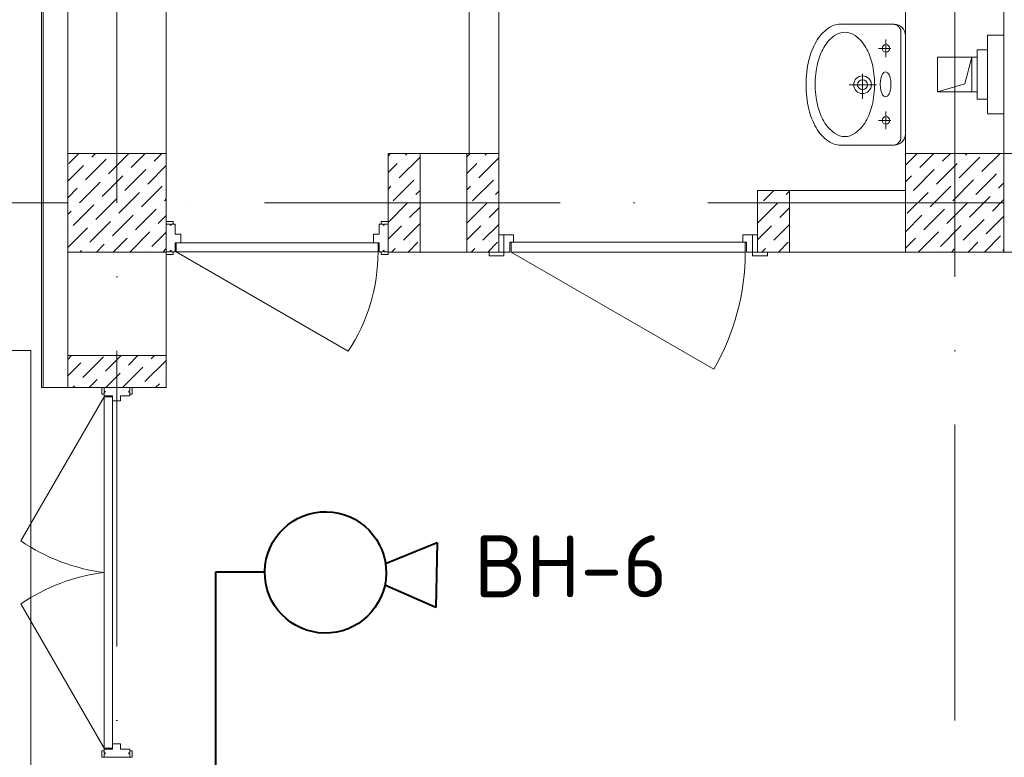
# Model space of a CAD drawing. Header units: millimetres. Extents: x 1114507 to 93926427, y 174473 to 817039.
# Tile 281 of 483: x 1805726 to 1809723, y 205875 to 208868. Entities that reach past the tile are written whole.
import ezdxf

# ---------------------------------------------------------------- set-up
doc = ezdxf.new("R2010")
doc.units = ezdxf.units.MM
doc.linetypes.add('ACAD_ISO10W100', pattern=[18, 12, -3, 0, -3])
doc.linetypes.add('ADSK_Скрыто', pattern=[6, 3, -3])
for name, color, linetype, lineweight in [('_Hidden_', 7, 'ADSK_Скрыто', 9), ('Doors', 86, 'Continuous', 13), ('Mechanical Equipment', 7, 'Continuous', 18), ('размеры', 12, 'Continuous', 15), ('Сантехника', 150, 'Continuous', 13)]:
    doc.layers.add(name, color=color, linetype=linetype, lineweight=lineweight)
for name, color, linetype in [('kcd_tx', 7, 'Continuous'), ('PDF28_Text', 7, 'Continuous'), ('ventilatsiya', 7, 'Continuous')]:
    doc.layers.add(name, color=color, linetype=linetype)
doc.styles.add('PDF ISOCPEUR', font='isocpeur.TTF')

# ---------------------------------------------------------------- blocks, each defined once
blk = doc.blocks.new('blokqav3mak')
at = {"color": 252, "lineweight": 0, "ltscale": 100}
for p, q in [((1599459.4, 782732.1), (1599459.4, 775375.1)), ((1599459.4, 775375.1), (1599566.4, 775375.1))]:
    blk.add_line(p, q, dxfattribs=at)
at = {"color": 32, "lineweight": 0, "ltscale": 100}
blk.add_line((1599466.4, 782725.1), (1599466.4, 775375.1), dxfattribs=at)
at = {"color": 1, "linetype": 'ACAD_ISO10W100', "lineweight": 0, "ltscale": 100}
for p, q in [((1599766.4, 782725.1), (1599766.4, 766825.1)), ((1603166.4, 782425.1), (1603166.4, 766825.1)), ((1626766.4, 776125.1), (1599766.4, 776125.1))]:
    blk.add_line(p, q, dxfattribs=at)
at = {"lineweight": 0, "ltscale": 100}
for p, q in [((1599566.4, 782625.1), (1599566.4, 775455.1)), ((1599966.4, 782225.1), (1599966.4, 775455.1)), ((1602966.4, 776325.1), (1602966.4, 782225.1)), ((1603366.4, 776325.1), (1603366.4, 782225.1)), ((1601196.4, 776325.1), (1601196.4, 778495.1)), ((1601316.4, 776325.1), (1601316.4, 778375.1)), ((1601316.4, 776325.1), (1600866.4, 776325.1)), ((1600866.4, 776325.1), (1600866.4, 775925.1)), ((1601316.4, 776325.1), (1601316.4, 775925.1)), ((1604166.4, 776325.1), (1603366.4, 776325.1)), ((1602966.4, 776175.1), (1602366.4, 776175.1)), ((1602366.4, 776175.1), (1602366.4, 775925.1)), ((1601316.4, 775925.1), (1600866.4, 775925.1)), ((1604166.4, 775925.1), (1602366.4, 775925.1)), ((1599416.4, 775525.1), (1597416.4, 775525.1)), ((1599416.4, 775525.1), (1599416.4, 769325.1)), ((1599566.4, 775375.1), (1599966.4, 775375.1))]:
    blk.add_line(p, q, dxfattribs=at)
at = {"linetype": 'Continuous', "lineweight": 0, "ltscale": 100}
for p, q in [((1599571.6, 776284.8), (1599611.9, 776325.1)), ((1599638.9, 776217.4), (1599723.1, 776301.6)), ((1599664.2, 776310), (1599679.3, 776325.1)), ((1599731.5, 776242.7), (1599814, 776325.1)), ((1599739.9, 776318.4), (1599739.9, 776318.4)), ((1599824.1, 776267.9), (1599881.3, 776325.1)), ((1599916.7, 776293.2), (1599948.7, 776325.1)), ((1600866.4, 776314.3, 0), (1600877.1, 776325.1, 0)), ((1600912.1, 776225.4, 0), (1600996.3, 776309.6, 0)), ((1600920.5, 776301.2, 0), (1600920.5, 776301.2, 0)), ((1600937.4, 776318, 0), (1600944.5, 776325.1, 0)), ((1601186.4, 776311.4, 0), (1601200, 776325.1, 0)), ((1601235, 776225.4, 0), (1601316.4, 776306.7, 0)), ((1601243.4, 776301.2, 0), (1601243.4, 776301.2, 0)), ((1601260.3, 776318, 0), (1601267.4, 776325.1, 0)), ((1602966.4, 776277), (1603014.5, 776325.1)), ((1603024.6, 776267.9), (1603081.8, 776325.1)), ((1603117.2, 776293.2), (1603149.2, 776325.1)), ((1603184.6, 776225.8), (1603268.8, 776310)), ((1603193, 776301.6), (1603193, 776301.6)), ((1603209.8, 776318.4), (1603216.5, 776325.1)), ((1603277.2, 776251.1), (1603351.2, 776325.1)), ((1599566.4, 776212.2), (1599630.5, 776276.3)), ((1599647.3, 776293.2), (1599647.3, 776293.2)), ((1599891.5, 776200.6), (1599966.4, 776275.4)), ((1599899.9, 776276.3), (1599899.9, 776276.3)), ((1600866.4, 776247, 0), (1600903.7, 776284.3, 0)), ((1601186.4, 776244.1, 0), (1601226.6, 776284.3, 0)), ((1603092, 776200.6), (1603176.2, 776284.8)), ((1603100.4, 776276.3), (1603100.4, 776276.3)), ((1599706.3, 776150.1), (1599790.5, 776234.2)), ((1599714.7, 776225.8), (1599714.7, 776225.8)), ((1599798.9, 776175.3), (1599883.1, 776259.5)), ((1599807.3, 776251.1), (1599807.3, 776251.1)), ((1600987.9, 776233.8, 0), (1600987.9, 776233.8, 0)), ((1601310.8, 776233.8, 0), (1601310.8, 776233.8, 0)), ((1602966.4, 776209.7), (1602990.9, 776234.2)), ((1602999.4, 776175.3), (1603083.6, 776259.5)), ((1603007.8, 776251.1), (1603007.8, 776251.1)), ((1603251.9, 776158.5), (1603336.1, 776242.7)), ((1603260.4, 776234.2), (1603260.4, 776234.2)), ((1603353, 776259.5), (1603353, 776259.5)), ((1599566.4, 776144.8), (1599605.2, 776183.7)), ((1599613.7, 776124.8), (1599697.8, 776209)), ((1599622.1, 776200.6), (1599622.1, 776200.6)), ((1599866.2, 776108), (1599950.4, 776192.2)), ((1599874.6, 776183.7), (1599874.6, 776183.7)), ((1600866.4, 776179.6, 0), (1600878.4, 776191.7, 0)), ((1600886.8, 776132.8, 0), (1600971, 776217, 0)), ((1600895.3, 776208.6, 0), (1600895.3, 776208.6, 0)), ((1601186.4, 776176.7, 0), (1601201.4, 776191.7, 0)), ((1601209.8, 776132.8, 0), (1601294, 776217, 0)), ((1601218.2, 776208.6, 0), (1601218.2, 776208.6, 0)), ((1603066.7, 776108), (1603150.9, 776192.2)), ((1603075.1, 776183.7), (1603075.1, 776183.7)), ((1603159.3, 776133.2), (1603243.5, 776217.4)), ((1603167.7, 776209), (1603167.7, 776209)), ((1603344.5, 776183.7), (1603366.4, 776205.5)), ((1599681, 776057.4), (1599765.2, 776141.6)), ((1599773.6, 776082.7), (1599857.8, 776166.9)), ((1599782, 776158.5), (1599782, 776158.5)), ((1599958.8, 776133.2), (1599966.4, 776140.7)), ((1600962.6, 776141.2, 0), (1600962.6, 776141.2, 0)), ((1600979.5, 776158, 0), (1600996.4, 776174.9, 0)), ((1601285.5, 776141.2, 0), (1601285.5, 776141.2, 0)), ((1601302.4, 776158, 0), (1601316.4, 776172, 0)), ((1602389.8, 776132.8, 0), (1602432.1, 776175.1, 0)), ((1602465.5, 776141.2, 0), (1602465.5, 776141.2, 0)), ((1602482.4, 776158, 0), (1602496.4, 776172, 0)), ((1602974.1, 776082.7), (1603058.3, 776166.9)), ((1602982.5, 776158.5), (1602982.5, 776158.5)), ((1603226.7, 776065.9), (1603310.9, 776150.1)), ((1603235.1, 776141.6), (1603235.1, 776141.6)), ((1603327.7, 776166.9), (1603327.7, 776166.9)), ((1599588.4, 776032.2), (1599672.6, 776116.4)), ((1599596.8, 776108), (1599596.8, 776108)), ((1599689.4, 776133.2), (1599689.4, 776133.2)), ((1599942, 776116.4), (1599942, 776116.4)), ((1600866.4, 776044.9, 0), (1600945.8, 776124.4, 0)), ((1600870, 776115.9, 0), (1600870, 776115.9, 0)), ((1600954.2, 776065.4, 0), (1600996.4, 776107.6, 0)), ((1601186.4, 776042, 0), (1601268.7, 776124.4, 0)), ((1601192.9, 776115.9, 0), (1601192.9, 776115.9, 0)), ((1601277.1, 776065.4, 0), (1601316.4, 776104.7, 0)), ((1602366.4, 776042, 0), (1602448.7, 776124.4, 0)), ((1602372.9, 776115.9, 0), (1602372.9, 776115.9, 0)), ((1602457.1, 776065.4, 0), (1602496.4, 776104.7, 0)), ((1603134.1, 776040.6), (1603218.3, 776124.8)), ((1603142.5, 776116.4), (1603142.5, 776116.4)), ((1603319.3, 776091.1), (1603366.4, 776138.2)), ((1599566.4, 776077.5), (1599580, 776091.1)), ((1599748.4, 775990.1), (1599832.6, 776074.3)), ((1599756.8, 776065.9), (1599756.8, 776065.9)), ((1599841, 776015.4), (1599925.2, 776099.5)), ((1599849.4, 776091.1), (1599849.4, 776091.1)), ((1599933.6, 776040.6), (1599966.4, 776073.4)), ((1602966.4, 776007.6), (1603033, 776074.3)), ((1603041.5, 776015.4), (1603125.6, 776099.5)), ((1603049.9, 776091.1), (1603049.9, 776091.1)), ((1603294, 775998.5), (1603366.4, 776070.8)), ((1603302.4, 776074.3), (1603302.4, 776074.3)), ((1599566.4, 775942.8), (1599647.3, 776023.8)), ((1599655.8, 775964.8), (1599739.9, 776049)), ((1599664.2, 776040.6), (1599664.2, 776040.6)), ((1599916.7, 776023.8), (1599916.7, 776023.8)), ((1600866.4, 775977.6, 0), (1600920.5, 776031.8, 0)), ((1600928.9, 775972.8, 0), (1600996.4, 776040.2, 0)), ((1600937.4, 776048.6, 0), (1600937.4, 776048.6, 0)), ((1601186.4, 775974.7, 0), (1601243.4, 776031.8, 0)), ((1601251.9, 775972.8, 0), (1601316.4, 776037.3, 0)), ((1601260.3, 776048.6, 0), (1601260.3, 776048.6, 0)), ((1602366.4, 775974.7, 0), (1602423.4, 776031.8, 0)), ((1602431.9, 775972.8, 0), (1602496.4, 776037.3, 0)), ((1602440.3, 776048.6, 0), (1602440.3, 776048.6, 0)), ((1603108.8, 775948), (1603193, 776032.2)), ((1603117.2, 776023.8), (1603117.2, 776023.8)), ((1603201.4, 775973.3), (1603285.6, 776057.4)), ((1603209.8, 776049), (1603209.8, 776049)), ((1599571.6, 776015.4), (1599571.6, 776015.4)), ((1599750.7, 775925.1), (1599807.3, 775981.7)), ((1599818.1, 775925.1), (1599899.9, 776006.9)), ((1599824.1, 775998.5), (1599824.1, 775998.5)), ((1599908.3, 775948), (1599966.4, 776006)), ((1602966.4, 775940.2), (1603007.8, 775981.7)), ((1603018.6, 775925.1), (1603100.4, 776006.9)), ((1603024.6, 775998.5), (1603024.6, 775998.5)), ((1603277.2, 775981.7), (1603277.2, 775981.7)), ((1603288, 775925.1), (1603353, 775990.1)), ((1599638.9, 775948), (1599638.9, 775948)), ((1599683.4, 775925.1), (1599714.7, 775956.4)), ((1599731.5, 775973.3), (1599731.5, 775973.3)), ((1600912.1, 775956, 0), (1600912.1, 775956, 0)), ((1600948.6, 775925.1, 0), (1600987.9, 775964.4, 0)), ((1601235, 775956, 0), (1601235, 775956, 0)), ((1601271.5, 775925.1, 0), (1601310.8, 775964.4, 0)), ((1602415, 775956, 0), (1602415, 775956, 0)), ((1602451.5, 775925.1, 0), (1602490.8, 775964.4, 0)), ((1603184.6, 775956.4), (1603184.6, 775956.4)), ((1603220.6, 775925.1), (1603260.4, 775964.8)), ((1599616, 775925.1), (1599622.1, 775931.2)), ((1599891.5, 775931.2), (1599891.5, 775931.2)), ((1599952.8, 775925.1), (1599966.4, 775938.7)), ((1600881.2, 775925.1, 0), (1600895.3, 775939.1, 0)), ((1601204.1, 775925.1, 0), (1601218.2, 775939.1, 0)), ((1602384.1, 775925.1, 0), (1602398.2, 775939.1, 0)), ((1603092, 775931.2), (1603092, 775931.2)), ((1603153.3, 775925.1), (1603167.7, 775939.6)), ((1603361.4, 775931.2), (1603366.4, 775936.1)), ((1599566.4, 775489.6, 0), (1599581.8, 775505.1, 0)), ((1599720.1, 775441.3, 0), (1599783.9, 775505.1, 0)), ((1599812.7, 775466.5, 0), (1599851.2, 775505.1, 0)), ((1599905.3, 775491.8, 0), (1599918.6, 775505.1, 0)), ((1599566.4, 775422.3, 0), (1599619, 775474.9, 0)), ((1599627.4, 775416, 0), (1599711.6, 775500.2, 0)), ((1599635.9, 775491.8, 0), (1599635.9, 775491.8, 0)), ((1599880, 775399.2, 0), (1599964.2, 775483.4, 0)), ((1599888.4, 775474.9, 0), (1599888.4, 775474.9, 0)), ((1599703.2, 775424.4, 0), (1599703.2, 775424.4, 0)), ((1599721.2, 775375.1, 0), (1599779, 775432.9, 0)), ((1599788.6, 775375.1, 0), (1599871.6, 775458.1, 0)), ((1599795.8, 775449.7, 0), (1599795.8, 775449.7, 0)), ((1599586.5, 775375.1, 0), (1599593.8, 775382.3, 0)), ((1599610.6, 775399.2, 0), (1599610.6, 775399.2, 0)), ((1599653.9, 775375.1, 0), (1599686.4, 775407.6, 0)), ((1599863.2, 775382.3, 0), (1599863.2, 775382.3, 0)), ((1599923.3, 775375.1, 0), (1599938.9, 775390.8, 0)), ((1599955.8, 775407.6, 0), (1599955.8, 775407.6, 0))]:
    blk.add_line(p, q, dxfattribs=at)
at = {"lineweight": 0, "ltscale": 60}
blk.add_line((1599714.3, 774587.8), (1599714.3, 774662.4), dxfattribs=at)
at = {"layer": '_Hidden_', "color": 5, "lineweight": 0}
for p, q in [((1603299.3, 776804.3), (1603299.3, 776804)), ((1603299.3, 776804), (1603299.3, 776804.3)), ((1603323.3, 776804), (1603323.3, 776804.3)), ((1603323.3, 776804.3), (1603323.3, 776804)), ((1603366.4, 776804), (1603366.4, 776804.3)), ((1603366.4, 776804.3), (1603366.4, 776804)), ((1603299.3, 776486.7), (1603299.3, 776486.3)), ((1603299.3, 776486.3), (1603299.3, 776486.7)), ((1603323.3, 776486.3), (1603323.3, 776486.7)), ((1603323.3, 776486.7), (1603323.3, 776486.3)), ((1603366.4, 776486.7), (1603366.4, 776486.3)), ((1603366.4, 776486.3), (1603366.4, 776486.7))]:
    blk.add_line(p, q, dxfattribs=at)
at = {"layer": 'Doors', "lineweight": 0}
for p, q in [((1599966.4, 776049.3), (1599994.6, 776049.3)), ((1599966.4, 776038.5), (1599966.4, 776049.3)), ((1599966.4, 775926), (1599966.4, 776038.5)), ((1599966.4, 776038.5), (1599981.9, 776038.5)), ((1599966.4, 776038.5), (1599981.9, 776038.5)), ((1599966.4, 776038.5), (1599966.4, 776038.5)), ((1599981.9, 776038.5), (1599981.9, 776033.5)), ((1599981.9, 776033.5), (1599986.3, 776033.5)), ((1599986.3, 776038.5), (1600002.4, 776038.5)), ((1599986.3, 776038.5), (1599986.3, 776033.5)), ((1599994.6, 776038.5), (1599994.6, 776049.3)), ((1600002.4, 775998), (1600002.4, 776038.5)), ((1600830.4, 775998), (1600830.4, 776038.5)), ((1600846.4, 776038.5), (1600830.4, 776038.5)), ((1600838.1, 776038.5), (1600838.1, 776049.3)), ((1600866.4, 776049.3), (1600838.1, 776049.3)), ((1600846.4, 776038.5), (1600846.4, 776033.5)), ((1600850.8, 776033.5), (1600846.4, 776033.5)), ((1600850.8, 776038.5), (1600850.8, 776033.5)), ((1600866.4, 776038.5), (1600850.8, 776038.5)), ((1600866.4, 776038.5), (1600850.8, 776038.5)), ((1600866.4, 776038.5), (1600866.4, 776049.3)), ((1600866.4, 775926), (1600866.4, 776038.5)), ((1600866.4, 776038.5), (1600866.4, 776038.5)), ((1600002.4, 775998), (1600025, 775998)), ((1600025, 775962), (1600025, 775998)), ((1600807.7, 775962), (1600807.7, 775998)), ((1600830.4, 775998), (1600807.7, 775998)), ((1601316.4, 775995.1), (1601336.4, 775995.1)), ((1601316.4, 775925.1), (1601316.4, 775995.1)), ((1601376.4, 775995.1), (1601336.4, 775995.1)), ((1601336.4, 775995.1), (1601336.4, 775925.1)), ((1601336.4, 775995.1), (1601336.4, 775925.1)), ((1601376.4, 775965.1), (1601376.4, 775995.1)), ((1602306.4, 775965.1), (1602306.4, 775995.1)), ((1602306.4, 775995.1), (1602346.4, 775995.1)), ((1602346.4, 775995.1), (1602346.4, 775925.1)), ((1602366.4, 775995.1), (1602346.4, 775995.1)), ((1602346.4, 775995.1), (1602346.4, 775925.1)), ((1602366.4, 775925.1), (1602366.4, 775995.1)), ((1600002.4, 775962), (1600807.7, 775962)), ((1600002.4, 775926), (1600002.4, 775962)), ((1600006.7, 775926), (1600006.7, 775962)), ((1600807.7, 775962), (1600830.4, 775962)), ((1600826, 775926), (1600826, 775962)), ((1600830.4, 775926), (1600830.4, 775962)), ((1601361.4, 775925.1), (1601361.4, 775965.1)), ((1601361.4, 775965.1), (1601376.4, 775965.1)), ((1602316.4, 775965.1), (1601366.4, 775965.1)), ((1601366.4, 775965.1), (1601366.4, 775925.1)), ((1602321.4, 775965.1), (1602306.4, 775965.1)), ((1602316.4, 775925.1), (1602316.4, 775965.1)), ((1602321.4, 775925.1), (1602321.4, 775965.1)), ((1599966.4, 775926), (1599981.9, 775926)), ((1599966.4, 775926), (1599966.4, 775926)), ((1599966.4, 775926), (1599966.4, 775915.2)), ((1599966.4, 775915.2), (1599994.6, 775915.2)), ((1599981.9, 775930.9), (1599986.3, 775930.9)), ((1599981.9, 775926), (1599981.9, 775930.9)), ((1599986.3, 775926), (1599986.3, 775930.9)), ((1599986.3, 775926), (1600002.4, 775926)), ((1599994.6, 775926), (1599994.6, 775915.2)), ((1600006.7, 775926), (1600704.6, 775523)), ((1600006.7, 775926), (1600826, 775926)), ((1600846.4, 775926), (1600830.4, 775926)), ((1600838.1, 775926), (1600838.1, 775915.2)), ((1600866.4, 775915.2), (1600838.1, 775915.2)), ((1600846.4, 775926), (1600846.4, 775930.9)), ((1600850.8, 775930.9), (1600846.4, 775930.9)), ((1600850.8, 775926), (1600850.8, 775930.9)), ((1600866.4, 775926), (1600850.8, 775926)), ((1600866.4, 775926), (1600866.4, 775926)), ((1600866.4, 775926), (1600866.4, 775915.2)), ((1601336.4, 775925.1), (1601276.4, 775925.1)), ((1601276.4, 775925.1), (1601276.4, 775910.1)), ((1601276.4, 775910.1), (1601336.4, 775910.1)), ((1601336.4, 775925.1), (1601316.4, 775925.1)), ((1601336.4, 775925.1), (1601361.4, 775925.1)), ((1601336.4, 775910.1), (1601336.4, 775925.1)), ((1601366.4, 775925.1), (1602189.1, 775450.1)), ((1601366.4, 775925.1), (1602316.4, 775925.1)), ((1602346.4, 775925.1), (1602321.4, 775925.1)), ((1602346.4, 775925.1), (1602366.4, 775925.1)), ((1602406.4, 775925.1), (1602346.4, 775925.1)), ((1602346.4, 775925.1), (1602346.4, 775910.1)), ((1602346.4, 775910.1), (1602406.4, 775910.1)), ((1602406.4, 775910.1), (1602406.4, 775925.1)), ((1599704.3, 775375.1), (1599704.3, 775348.9)), ((1599714.3, 775375.1), (1599704.3, 775375.1)), ((1599714.3, 775348.9), (1599704.3, 775348.9)), ((1599714.3, 775375.1), (1599818.4, 775375.1)), ((1599714.3, 775375.1), (1599714.3, 775360.7)), ((1599714.3, 775375.1), (1599714.3, 775375.1)), ((1599714.3, 775360.7), (1599718.9, 775360.7)), ((1599714.3, 775356.7), (1599714.3, 775341.8)), ((1599714.3, 775356.7), (1599718.9, 775356.7)), ((1599714.3, 775341.8), (1599747.6, 775341.8)), ((1599718.9, 775360.7), (1599718.9, 775356.7)), ((1599747.6, 775341.8), (1599747.6, 773929.4)), ((1599780.9, 775341.8), (1599780.9, 775320.8)), ((1599780.9, 775341.8), (1599818.4, 775341.8)), ((1599818.4, 775360.7), (1599813.8, 775360.7)), ((1599813.8, 775360.7), (1599813.8, 775356.7)), ((1599818.4, 775356.7), (1599813.8, 775356.7)), ((1599818.4, 775375.1), (1599818.4, 775360.7)), ((1599818.4, 775375.1), (1599818.4, 775360.7)), ((1599818.4, 775375.1), (1599818.4, 775375.1)), ((1599818.4, 775375.1), (1599828.4, 775375.1)), ((1599818.4, 775356.7), (1599818.4, 775341.8)), ((1599818.4, 775348.9), (1599828.4, 775348.9)), ((1599828.4, 775375.1), (1599828.4, 775348.9)), ((1599714.3, 775337.8), (1599376.6, 774752.9)), ((1599714.3, 775337.8), (1599714.3, 774662.4)), ((1599714.3, 775337.8), (1599747.6, 775337.8)), ((1599747.6, 775320.8), (1599780.9, 775320.8)), ((1599714.3, 773912.4), (1599714.3, 774587.8)), ((1599747.6, 773908.4), (1599747.6, 774587.8)), ((1599714.3, 773912.4), (1599376.6, 774497.3)), ((1599714.3, 773912.4), (1599747.6, 773912.4)), ((1599714.3, 773908.4), (1599747.6, 773908.4)), ((1599714.3, 773893.6), (1599714.3, 773908.4)), ((1599747.6, 773929.4), (1599780.9, 773929.4)), ((1599780.9, 773908.4), (1599780.9, 773929.4)), ((1599780.9, 773908.4), (1599818.4, 773908.4)), ((1599818.4, 773893.6), (1599818.4, 773908.4)), ((1599704.3, 773875.1), (1599704.3, 773901.3)), ((1599714.3, 773901.3), (1599704.3, 773901.3)), ((1599714.3, 773875.1), (1599704.3, 773875.1)), ((1599714.3, 773893.6), (1599718.9, 773893.6)), ((1599714.3, 773875.1), (1599714.3, 773889.5)), ((1599714.3, 773889.5), (1599718.9, 773889.5)), ((1599714.3, 773875.1), (1599818.4, 773875.1)), ((1599714.3, 773875.1), (1599714.3, 773875.1)), ((1599718.9, 773889.5), (1599718.9, 773893.6)), ((1599818.4, 773893.6), (1599813.8, 773893.6)), ((1599813.8, 773889.5), (1599813.8, 773893.6)), ((1599818.4, 773889.5), (1599813.8, 773889.5)), ((1599818.4, 773901.3), (1599828.4, 773901.3)), ((1599818.4, 773875.1), (1599818.4, 773889.5)), ((1599818.4, 773875.1), (1599818.4, 773889.5)), ((1599818.4, 773875.1), (1599818.4, 773875.1)), ((1599818.4, 773875.1), (1599828.4, 773875.1)), ((1599828.4, 773875.1), (1599828.4, 773901.3))]:
    blk.add_line(p, q, dxfattribs=at)
for centre, radius, start in [((1600096.7, 775926), 729.4, 326.4628), ((1601366.4, 775925.1), 950, 330)]:
    blk.add_arc(centre, radius, start, 0, dxfattribs=at)
at = {"layer": 'Doors', "lineweight": 0, "extrusion": (0, 0, -1)}
blk.add_ellipse((1599647.8, 774959.4), major_axis=(-459.6, 173.9), ratio=0.632541, start_param=4.336202, end_param=5.088576, dxfattribs=at)
at = {"layer": 'Doors', "lineweight": 0}
blk.add_ellipse((1599647.8, 774290.8), major_axis=(-459.6, -173.9), ratio=0.632541, start_param=4.336202, end_param=5.088576, dxfattribs=at)
at = {"layer": 'kcd_tx', "color": 152, "lineweight": 0, "ltscale": 100}
blk.add_line((1599566.4, 776125.1), (1595864.5, 776125.1), dxfattribs=at)
blk.add_line((1599566.4, 776125.1), (1595864.5, 776125.1), dxfattribs=at)
at = {"layer": 'Mechanical Equipment', "color": 5, "lineweight": 0}
for p, q in [((1603323.3, 776804.3), (1603299.3, 776804.3)), ((1603299.3, 776804.3), (1603299.3, 776804)), ((1603299.3, 776794.3), (1603299.3, 776804.3)), ((1603299.3, 776496.3), (1603299.3, 776794.3)), ((1603366.4, 776804.3), (1603323.3, 776804.3)), ((1603323.3, 776804), (1603323.3, 776804.3)), ((1603323.3, 776804.3), (1603323.3, 776804)), ((1603366.4, 776804), (1603366.4, 776804.3)), ((1603366.4, 776804.3), (1603366.4, 776794.3)), ((1603366.4, 776794.3), (1603366.4, 776496.3)), ((1603299.3, 776745.3), (1603258.1, 776745.3)), ((1603258.1, 776545.3), (1603258.1, 776745.3)), ((1603258.1, 776545.3), (1603299.3, 776545.3)), ((1603299.3, 776486.3), (1603299.3, 776496.3)), ((1603299.3, 776486.7), (1603299.3, 776486.3)), ((1603299.3, 776486.3), (1603323.3, 776486.3)), ((1603323.3, 776486.3), (1603323.3, 776486.7)), ((1603323.3, 776486.7), (1603323.3, 776486.3)), ((1603323.3, 776486.3), (1603366.4, 776486.3)), ((1603366.4, 776496.3), (1603366.4, 776486.3)), ((1603366.4, 776486.3), (1603366.4, 776486.7))]:
    blk.add_line(p, q, dxfattribs=at)
at = {"layer": 'ventilatsiya', "lineweight": 0, "ltscale": 100}
for p, q in [((1603236.4, 776715.3), (1603096.4, 776715.3)), ((1603096.4, 776715.3), (1603096.4, 776575.3)), ((1603191, 776715.3), (1603258.1, 776715.3)), ((1603236.4, 776715.3), (1603207.2, 776607)), ((1603236.4, 776575.3), (1603236.4, 776715.3)), ((1603207.2, 776607), (1603096.4, 776575.3)), ((1603096.4, 776575.3), (1603236.4, 776575.3)), ((1603191, 776575.3), (1603258.1, 776575.3))]:
    blk.add_line(p, q, dxfattribs=at)
at = {"layer": 'размеры', "lineweight": 0, "ltscale": 5}
for p, q in [((1599966.4, 776325.1), (1599566.4, 776325.1)), ((1599566.4, 776325.1), (1599566.4, 775925.1)), ((1599966.4, 775925.1), (1599966.4, 776325.1)), ((1600996.4, 776325.1), (1600866.4, 776325.1)), ((1600866.4, 776325.1), (1600866.4, 775925.1)), ((1600996.4, 775925.1), (1600996.4, 776325.1)), ((1601316.4, 776325.1), (1601186.4, 776325.1)), ((1601186.4, 776325.1), (1601186.4, 775925.1)), ((1601316.4, 775925.1), (1601316.4, 776325.1)), ((1603366.4, 776325.1), (1602966.4, 776325.1)), ((1602966.4, 776325.1), (1602966.4, 775925.1)), ((1603366.4, 775925.1), (1603366.4, 776325.1)), ((1602496.4, 776175.1), (1602366.4, 776175.1)), ((1602366.4, 776175.1), (1602366.4, 775925.1)), ((1602496.4, 775925.1), (1602496.4, 776175.1)), ((1599566.4, 775925.1), (1599966.4, 775925.1)), ((1600866.4, 775925.1), (1600996.4, 775925.1)), ((1601186.4, 775925.1), (1601316.4, 775925.1)), ((1602366.4, 775925.1), (1602496.4, 775925.1)), ((1602966.4, 775925.1), (1603366.4, 775925.1)), ((1599566.4, 775375.1), (1599566.4, 775505.1)), ((1599566.4, 775505.1), (1599966.4, 775505.1)), ((1599966.4, 775505.1), (1599966.4, 775375.1)), ((1599966.4, 775375.1), (1599566.4, 775375.1))]:
    blk.add_line(p, q, dxfattribs=at)
at = {"layer": 'Сантехника', "lineweight": 0}
for p, q in [((1602696.2, 776849), (1602921.4, 776849)), ((1602887.3, 776786.9), (1602887.3, 776715.7)), ((1602948.4, 776819.3), (1602948.4, 776603.8)), ((1602966.4, 776804), (1602966.4, 776603.8)), ((1602907.9, 776751.3), (1602856.6, 776751.3)), ((1602792.4, 776648.3), (1602792.4, 776547.1)), ((1602848.9, 776603.8), (1602738.6, 776603.8)), ((1602948.4, 776388.2), (1602948.4, 776603.8)), ((1602966.4, 776603.8), (1602966.4, 776403.5)), ((1602887.3, 776494.7), (1602887.3, 776423.5)), ((1602907.9, 776459.1), (1602856.6, 776459.1)), ((1602921.4, 776358.6), (1602696.2, 776358.6))]:
    blk.add_line(p, q, dxfattribs=at)
for centre, radius in [((1602887.3, 776751.3), 15.4), ((1602792.4, 776603.8), 35.9), ((1602792.4, 776603.8), 20.1), ((1602887.3, 776459.1), 15.4)]:
    blk.add_circle(centre, radius, dxfattribs=at)
for centre, radius, start, end in [((1602758, 776690), 177.4, 126.0278, 150.337), ((1602702.1, 776767), 82.2, 90, 126.0278), ((1602702.1, 776767), 82.2, 85.8804, 90), ((1602915.2, 776815.8), 33.3, 0, 90), ((1602921.4, 776804), 45, 0, 90), ((1602769.2, 776678.6), 154, 126.0278, 150.337), ((1602720.6, 776745.4), 71.4, 90, 126.0278), ((1602720.6, 776745.4), 71.4, 53.9722, 90), ((1602672, 776678.6), 154, 29.663, 53.9722), ((1602847.7, 776638.9), 280.6, 150.337, 166.7261), ((1602847, 776634.3), 243.6, 150.337, 166.7261), ((1602594.2, 776634.3), 243.6, 13.2739, 29.663), ((1602989.9, 776605.4), 426.7, 166.7261, 180), ((1602970.5, 776605.2), 370.4, 166.7261, 180), ((1602470.8, 776605.2), 370.4, 0, 13.2739), ((1602981.3, 776605.2), 117, 169.876, 180), ((1602934, 776613.6), 69, 156.6802, 169.876), ((1602904.3, 776626.4), 36.7, 133.857, 156.6802), ((1602886.1, 776645.4), 10.3, 90, 133.857), ((1602886.1, 776645.4), 10.3, 46.143, 90), ((1602867.8, 776626.4), 36.7, 23.3198, 46.143), ((1602838.1, 776613.6), 69, 10.124, 23.3198), ((1602790.8, 776605.2), 117, 0, 10.124), ((1602989.9, 776605.4), 426.7, 180, 180.2145), ((1602989.9, 776602.2), 426.7, 179.7855, 180), ((1602989.9, 776602.2), 426.7, 180, 193.2739), ((1602970.5, 776605.2), 370.4, 180, 193.2739), ((1602470.8, 776605.2), 370.4, 346.7261, 0), ((1602981.3, 776605.2), 117, 180, 190.124), ((1602934, 776596.7), 69, 190.124, 203.3198), ((1602838.1, 776596.7), 69, 336.6802, 349.876), ((1602790.8, 776605.2), 117, 349.876, 0), ((1602904.3, 776584), 36.7, 203.3198, 226.143), ((1602886.1, 776564.9), 10.3, 226.143, 270), ((1602886.1, 776564.9), 10.3, 270, 313.857), ((1602867.8, 776584), 36.7, 313.857, 336.6802), ((1602847.7, 776568.6), 280.6, 193.2739, 209.663), ((1602847, 776576.1), 243.6, 193.2739, 209.663), ((1602594.2, 776576.1), 243.6, 330.337, 346.7261), ((1602758, 776517.6), 177.4, 209.663, 233.9722), ((1602769.2, 776531.7), 154, 209.663, 233.9722), ((1602672, 776531.7), 154, 306.0278, 330.337), ((1602720.6, 776464.9), 71.4, 233.9722, 270), ((1602720.6, 776464.9), 71.4, 270, 306.0278), ((1602915.2, 776391.8), 33.3, 270, 0), ((1602921.4, 776403.5), 45, 270, 0), ((1602702.1, 776440.6), 82.2, 233.9722, 270), ((1602702.1, 776440.6), 82.2, 270, 274.1196)]:
    blk.add_arc(centre, radius, start, end, dxfattribs=at)
blk = doc.blocks.new('963')
at = {"color": 5, "lineweight": 40}
for p, q in [((-23594315.3, -28647162.4), (-23594107.2, -28647073.1)), ((-23594107.2, -28647073.1), (-23594107.2, -28647336.5)), ((-23594107.2, -28647336.5), (-23594316.5, -28647250.1))]:
    blk.add_line(p, q, dxfattribs=at)
blk.add_ellipse((-23594558.2, -28647202.9), major_axis=(235.5, 71.9), ratio=1, start_param=-0.296262, end_param=5.986923, dxfattribs=at)

msp = doc.modelspace()

# ---------------------------------------------------------------- linework, layer by layer
at = {"color": 5, "lineweight": 40, "ltscale": 100}
for p, q in [((1806721.3, 206626.1), (1806521.3, 206626.1)), ((1806521.9, 204824.4, 0), (1806521.9, 206626.1))]:
    msp.add_line(p, q, dxfattribs=at)

# ---------------------------------------------------------------- block references
at = {"color": 0}
msp.add_blockref('blokqav3mak', (206354.9, -567999.8), dxfattribs=at)
at = {"color": 5, "lineweight": 35}
for p, rotation in [((8600209.7, 36695095.2), 28.93357570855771), ((25915684.7, 28422492.6), 358.9638850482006)]:
    msp.add_blockref('963', p, dxfattribs=dict(at, rotation=rotation))

# ---------------------------------------------------------------- texts
at = {"layer": 'PDF28_Text', "lineweight": 35, "insert": (1807569.9, 206524.9), "char_height": 251.09, "attachment_point": 7, "style": 'PDF ISOCPEUR'}
msp.add_mtext('ВН-6', dxfattribs=at)

doc.saveas('drawing.dxf')
